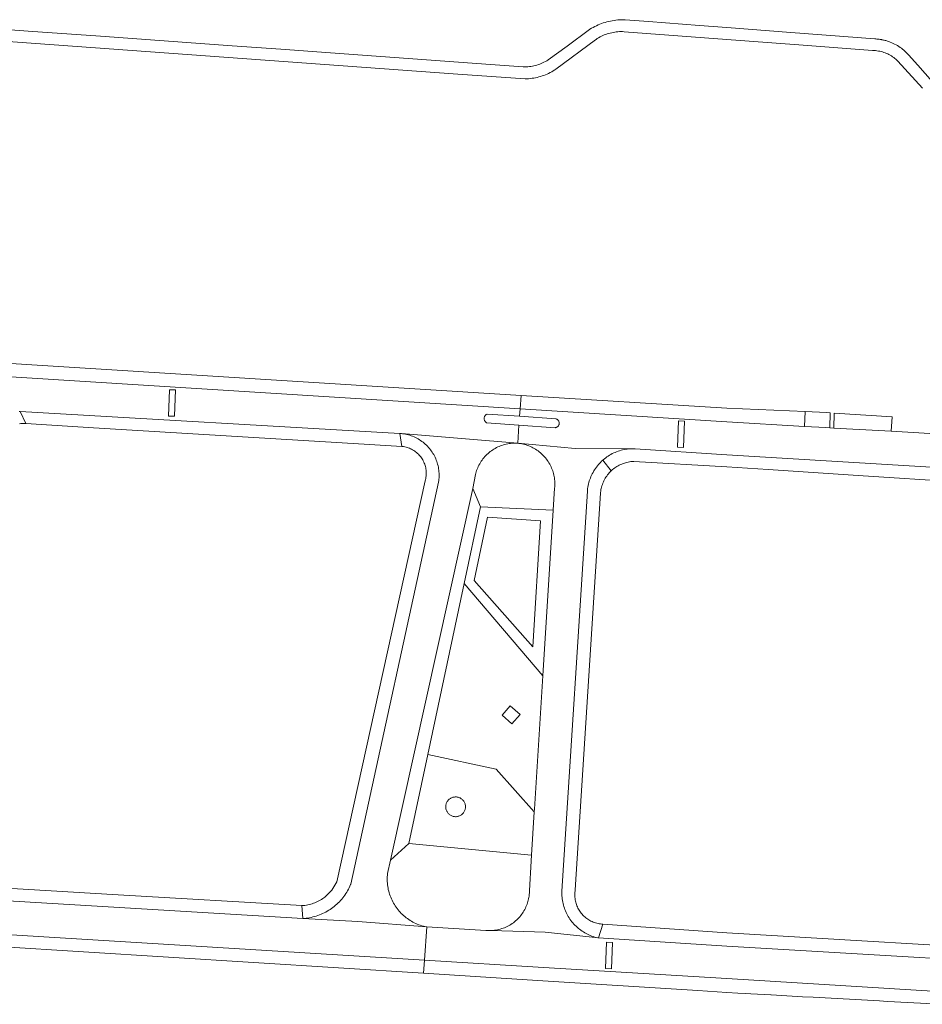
# Model space of a CAD drawing. Extents: x 146402 to 164798, y 455483 to 464134.
# Tile 370 of 575: x 157894 to 158029, y 461063 to 461210. Entities that reach past the tile are written whole.
import ezdxf

# ---------------------------------------------------------------- set-up
doc = ezdxf.new("R2010")
doc.units = 0
doc.header["$LTSCALE"] = 0.2
for name, color, linetype, lineweight in [('B-XX-VH-VERHARDING_BETONSTRAATSTEEN-GV', 252, 'CONTINUOUS', 18), ('B-XX-VH-VERHARDING_HOUTSNIPPERS-GV', 252, 'CONTINUOUS', 18), ('B-XX-VH-VERHARDING_STRAATBAKSTEEN-GV', 252, 'CONTINUOUS', 18), ('B-XX-VH-VERHARDING_TEGEL-GV', 252, 'CONTINUOUS', 18), ('B-XX-VH-VERHARDING_TEGEL_RUBBER-GV', 252, 'CONTINUOUS', 18)]:
    doc.layers.add(name, color=color, linetype=linetype, lineweight=lineweight)

msp = doc.modelspace()

# ---------------------------------------------------------------- linework, layer by layer
at = {"layer": 'B-XX-VH-VERHARDING_BETONSTRAATSTEEN-GV'}
for points in [[(157917.39, 461155.017), (157916.502, 461155.049), (157916.36, 461151.104), (157917.248, 461151.073)], [(157993.68, 461150.345), (157992.791, 461150.377), (157992.65, 461146.433), (157993.538, 461146.4)], [(157982.867, 461072.234), (157981.979, 461072.266), (157981.837, 461068.321), (157982.725, 461068.289)]]:
    msp.add_lwpolyline(points, close=True, dxfattribs=at)
at = {"layer": 'B-XX-VH-VERHARDING_HOUTSNIPPERS-GV'}
for points in [[(157972.115, 461135.434), (157964.172, 461135.955), (157962.159, 461126.476), (157970.949, 461116.547)], [(157969.036, 461106.371), (157967.561, 461107.69), (157966.344, 461106.309), (157967.819, 461104.99)]]:
    msp.add_lwpolyline(points, close=True, dxfattribs=at)
at = {"layer": 'B-XX-VH-VERHARDING_STRAATBAKSTEEN-GV'}
for points in [[(157893.962, 461151.813), (157894.128, 461151.805), (157951.016, 461148.505), (157951.199, 461148.491), (157951.251, 461148.486), (157960.852, 461147.69), (157968.721, 461147.038), (157968.846, 461149.75), (157964.006, 461150.089), (157963.942, 461150.134), (157963.883, 461150.185), (157963.83, 461150.241), (157963.783, 461150.302), (157963.742, 461150.369), (157963.709, 461150.439), (157963.683, 461150.512), (157963.664, 461150.587), (157963.654, 461150.664), (157963.651, 461150.741), (157963.657, 461150.819), (157963.67, 461150.895), (157963.691, 461150.97), (157963.72, 461151.042), (157963.756, 461151.11), (157963.799, 461151.175), (157963.848, 461151.235), (157963.903, 461151.289), (157963.964, 461151.338), (157964.029, 461151.38), (157964.098, 461151.415), (157968.96, 461151.074), (157969.035, 461152.171), (157809.198, 461162.209)], [(158033.72, 461148.309), (158024.655, 461148.825), (158016.045, 461149.315), (158015.435, 461149.349), (158014.878, 461149.381), (158011.684, 461149.562), (158000, 461150.226), (157969.035, 461152.171), (157968.96, 461151.074), (157974.376, 461150.695), (157974.38, 461150.694), (157974.451, 461150.674), (157974.519, 461150.646), (157974.583, 461150.611), (157974.643, 461150.569), (157974.699, 461150.521), (157974.748, 461150.467), (157974.792, 461150.408), (157974.829, 461150.345), (157974.859, 461150.278), (157974.881, 461150.208), (157974.896, 461150.136), (157974.902, 461150.063), (157974.901, 461149.99), (157974.892, 461149.917), (157974.874, 461149.846), (157974.85, 461149.777), (157974.817, 461149.711), (157974.778, 461149.649), (157974.733, 461149.592), (157974.681, 461149.54), (157974.624, 461149.494), (157974.562, 461149.454), (157974.497, 461149.422), (157974.428, 461149.396), (157974.357, 461149.379), (157974.284, 461149.369), (157968.846, 461149.75), (157968.721, 461147.038), (157977.279, 461146.246), (157985.742, 461146.218), (157985.79, 461146.219), (157986.025, 461146.222), (157986.259, 461146.216), (158000, 461145.301), (158045.578, 461142.547)], [(157878.875, 461074.202), (157954.69, 461069.578), (157955.038, 461074.556), (157944.708, 461075.356), (157936.469, 461075.815), (157880.573, 461079.187)]]:
    msp.add_lwpolyline(points, dxfattribs=at)
for points in [[(157916.36, 461151.104), (157916.502, 461155.049), (157917.39, 461155.017), (157917.248, 461151.073)], [(157992.65, 461146.433), (157992.791, 461150.377), (157993.68, 461150.345), (157993.538, 461146.4)], [(157960.852, 461147.69), (157951.251, 461148.486), (157951.422, 461148.466), (157951.644, 461148.433), (157951.865, 461148.392), (157952.084, 461148.344), (157952.301, 461148.288), (157952.516, 461148.223), (157952.728, 461148.152), (157952.938, 461148.073), (157953.145, 461147.986), (157953.349, 461147.892), (157953.549, 461147.791), (157953.746, 461147.683), (157953.938, 461147.568), (157954.126, 461147.446), (157954.31, 461147.317), (157954.489, 461147.182), (157954.663, 461147.041), (157954.832, 461146.894), (157954.996, 461146.74), (157955.154, 461146.581), (157955.306, 461146.416), (157955.453, 461146.246), (157955.593, 461146.071), (157955.727, 461145.891), (157955.854, 461145.707), (157955.975, 461145.518), (157956.089, 461145.324), (157956.196, 461145.127), (157956.295, 461144.926), (157956.388, 461144.722), (157956.473, 461144.514), (157956.551, 461144.304), (157956.621, 461144.091), (157956.684, 461143.876), (157956.739, 461143.658), (157956.786, 461143.439), (157956.825, 461143.218), (157956.856, 461142.996), (157956.88, 461142.773), (157956.895, 461142.549), (157956.903, 461142.325), (157956.902, 461142.101), (157956.894, 461141.877), (157956.877, 461141.653), (157956.852, 461141.43), (157956.82, 461141.208), (157943.654, 461080.951), (157943.639, 461080.913), (157943.536, 461080.677), (157943.426, 461080.444), (157943.309, 461080.214), (157943.185, 461079.989), (157943.054, 461079.767), (157942.917, 461079.549), (157942.772, 461079.336), (157942.621, 461079.128), (157942.464, 461078.924), (157942.3, 461078.725), (157942.13, 461078.531), (157941.955, 461078.343), (157941.773, 461078.16), (157941.586, 461077.983), (157941.394, 461077.812), (157941.196, 461077.647), (157940.993, 461077.488), (157940.786, 461077.335), (157940.573, 461077.189), (157940.357, 461077.05), (157940.136, 461076.917), (157939.911, 461076.792), (157939.682, 461076.673), (157939.45, 461076.562), (157939.214, 461076.458), (157938.976, 461076.361), (157938.734, 461076.271), (157938.49, 461076.19), (157938.243, 461076.115), (157937.994, 461076.049), (157937.744, 461075.99), (157937.491, 461075.94), (157937.237, 461075.896), (157936.982, 461075.861), (157936.726, 461075.834), (157936.469, 461075.815), (157944.708, 461075.356), (157955.038, 461074.556), (157955.011, 461074.561), (157954.775, 461074.612), (157954.54, 461074.67), (157954.308, 461074.736), (157954.078, 461074.81), (157953.85, 461074.892), (157953.625, 461074.981), (157953.403, 461075.077), (157953.185, 461075.181), (157952.97, 461075.291), (157952.759, 461075.409), (157952.552, 461075.534), (157952.349, 461075.665), (157952.151, 461075.803), (157951.957, 461075.948), (157951.768, 461076.099), (157951.584, 461076.256), (157951.406, 461076.419), (157951.233, 461076.588), (157951.066, 461076.763), (157950.904, 461076.943), (157950.749, 461077.128), (157950.6, 461077.318), (157950.457, 461077.513), (157950.321, 461077.713), (157950.192, 461077.917), (157950.069, 461078.125), (157949.953, 461078.338), (157949.845, 461078.554), (157949.743, 461078.773), (157949.649, 461078.996), (157949.562, 461079.221), (157949.483, 461079.45), (157949.411, 461079.681), (157949.347, 461079.914), (157949.291, 461080.149), (157949.243, 461080.386), (157949.202, 461080.624), (157949.17, 461080.863), (157949.145, 461081.104), (157949.128, 461081.345), (157949.12, 461081.587), (157949.119, 461081.828), (157949.126, 461082.07), (157949.142, 461082.311), (157949.165, 461082.552), (157949.61, 461084.566), (157961.951, 461140.247), (157962.344, 461142.36), (157962.388, 461142.531), (157962.45, 461142.744), (157962.52, 461142.954), (157962.597, 461143.162), (157962.682, 461143.366), (157962.774, 461143.568), (157962.873, 461143.766), (157962.98, 461143.96), (157963.093, 461144.15), (157963.213, 461144.337), (157963.34, 461144.518), (157963.473, 461144.695), (157963.613, 461144.867), (157963.758, 461145.034), (157963.91, 461145.196), (157964.067, 461145.352), (157964.23, 461145.502), (157964.398, 461145.646), (157964.571, 461145.784), (157964.75, 461145.916), (157964.932, 461146.041), (157965.12, 461146.159), (157965.311, 461146.271), (157965.506, 461146.376), (157965.705, 461146.473), (157965.907, 461146.563), (157966.113, 461146.646), (157966.321, 461146.722), (157966.532, 461146.79), (157966.745, 461146.85), (157966.96, 461146.902), (157967.177, 461146.947), (157967.396, 461146.984), (157967.615, 461147.013), (157967.836, 461147.034), (157968.057, 461147.047), (157968.278, 461147.052), (157968.5, 461147.049), (157968.721, 461147.038)], [(157977.279, 461146.246), (157968.721, 461147.038), (157968.87, 461147.021), (157969.089, 461146.99), (157969.308, 461146.95), (157969.524, 461146.903), (157969.739, 461146.848), (157969.951, 461146.786), (157970.161, 461146.715), (157970.369, 461146.637), (157970.573, 461146.552), (157970.774, 461146.459), (157970.972, 461146.36), (157971.166, 461146.253), (157971.356, 461146.139), (157971.542, 461146.018), (157971.723, 461145.891), (157971.9, 461145.757), (157972.072, 461145.617), (157972.238, 461145.471), (157972.399, 461145.319), (157972.555, 461145.161), (157972.705, 461144.998), (157972.848, 461144.83), (157972.986, 461144.656), (157973.117, 461144.477), (157973.242, 461144.294), (157973.36, 461144.107), (157973.471, 461143.915), (157973.575, 461143.72), (157973.672, 461143.521), (157973.762, 461143.318), (157973.845, 461143.112), (157973.92, 461142.904), (157973.987, 461142.693), (157974.047, 461142.479), (157974.098, 461142.264), (157974.143, 461142.047), (157974.179, 461141.828), (157974.207, 461141.609), (157974.228, 461141.388), (157974.24, 461141.167), (157974.245, 461140.945), (157974.241, 461140.724), (157974.229, 461140.503), (157974.21, 461140.282), (157974.004, 461137.012), (157972.449, 461112.203), (157971.195, 461092.193), (157971.17, 461091.802), (157970.763, 461085.303), (157970.377, 461079.129), (157970.358, 461079.009), (157970.319, 461078.794), (157970.271, 461078.581), (157970.216, 461078.37), (157970.153, 461078.161), (157970.083, 461077.954), (157970.005, 461077.75), (157969.919, 461077.549), (157969.826, 461077.352), (157969.726, 461077.157), (157969.619, 461076.967), (157969.505, 461076.781), (157969.385, 461076.599), (157969.258, 461076.421), (157969.124, 461076.249), (157968.984, 461076.081), (157968.838, 461075.918), (157968.686, 461075.761), (157968.529, 461075.61), (157968.366, 461075.464), (157968.198, 461075.325), (157968.025, 461075.192), (157967.847, 461075.065), (157967.665, 461074.945), (157967.478, 461074.832), (157967.287, 461074.725), (157967.093, 461074.626), (157966.895, 461074.534), (157966.694, 461074.449), (157966.49, 461074.371), (157966.283, 461074.301), (157966.073, 461074.239), (157965.862, 461074.184), (157965.649, 461074.137), (157965.434, 461074.098), (157965.218, 461074.067), (157965, 461074.044), (157964.783, 461074.029), (157964.713, 461074.026), (157972.802, 461073.799), (157980.805, 461072.909), (157980.679, 461072.935), (157980.451, 461072.988), (157980.226, 461073.049), (157980.003, 461073.118), (157979.782, 461073.194), (157979.564, 461073.278), (157979.349, 461073.369), (157979.138, 461073.467), (157978.929, 461073.573), (157978.725, 461073.686), (157978.524, 461073.805), (157978.328, 461073.932), (157978.136, 461074.065), (157977.949, 461074.205), (157977.767, 461074.35), (157977.59, 461074.503), (157977.418, 461074.661), (157977.251, 461074.824), (157977.091, 461074.994), (157976.936, 461075.169), (157976.788, 461075.349), (157976.645, 461075.534), (157976.509, 461075.724), (157976.38, 461075.918), (157976.257, 461076.117), (157976.141, 461076.32), (157976.033, 461076.526), (157975.931, 461076.736), (157975.837, 461076.95), (157975.75, 461077.167), (157975.67, 461077.386), (157975.598, 461077.608), (157975.534, 461077.833), (157975.477, 461078.059), (157975.429, 461078.288), (157975.388, 461078.518), (157975.355, 461078.749), (157975.33, 461078.981), (157975.312, 461079.214), (157975.303, 461079.447), (157975.302, 461079.681), (157975.309, 461079.914), (157979.126, 461139.866), (157979.138, 461140.005), (157979.164, 461140.238), (157979.198, 461140.47), (157979.241, 461140.701), (157979.291, 461140.929), (157979.348, 461141.157), (157979.414, 461141.382), (157979.487, 461141.605), (157979.568, 461141.825), (157979.656, 461142.042), (157979.751, 461142.256), (157979.854, 461142.467), (157979.964, 461142.674), (157980.081, 461142.877), (157980.205, 461143.076), (157980.335, 461143.271), (157980.472, 461143.461), (157980.616, 461143.647), (157980.765, 461143.827), (157980.921, 461144.003), (157981.083, 461144.172), (157981.25, 461144.337), (157981.423, 461144.495), (157981.501, 461144.563), (157981.681, 461144.712), (157981.866, 461144.856), (157982.056, 461144.993), (157982.251, 461145.123), (157982.45, 461145.247), (157982.653, 461145.364), (157982.861, 461145.474), (157983.071, 461145.577), (157983.285, 461145.672), (157983.503, 461145.76), (157983.723, 461145.841), (157983.946, 461145.914), (157984.171, 461145.98), (157984.398, 461146.038), (157984.627, 461146.088), (157984.857, 461146.13), (157985.089, 461146.164), (157985.322, 461146.19), (157985.556, 461146.209), (157985.742, 461146.218)], [(157963.126, 461137.527), (157961.951, 461140.247), (157949.61, 461084.566), (157952.345, 461087.043), (157955.195, 461100.384), (157955.901, 461103.691), (157960.669, 461126.017)], [(157963.91, 461074.048), (157955.038, 461074.556), (157954.69, 461069.578), (157972.558, 461068.488), (158000, 461066.814), (158059.215, 461063.201), (158059.358, 461065.626), (158059.507, 461068.163), (158000, 461071.661), (157980.805, 461072.909), (157972.802, 461073.799), (157964.713, 461074.026), (157964.564, 461074.022), (157964.346, 461074.022), (157964.128, 461074.031)], [(157981.837, 461068.321), (157981.979, 461072.266), (157982.867, 461072.234), (157982.725, 461068.289)]]:
    msp.add_lwpolyline(points, close=True, dxfattribs=at)
at = {"layer": 'B-XX-VH-VERHARDING_TEGEL-GV'}
for points in [[(158031.572, 461200.355), (158028.629, 461203.673), (158027.232, 461205.248), (158027.071, 461205.423), (158026.903, 461205.593), (158026.731, 461205.756), (158026.552, 461205.915), (158026.369, 461206.066), (158026.181, 461206.212), (158025.988, 461206.351), (158025.79, 461206.484), (158025.588, 461206.61), (158025.381, 461206.729), (158025.171, 461206.841), (158024.958, 461206.946), (158024.74, 461207.044), (158024.52, 461207.134), (158024.297, 461207.217), (158024.098, 461207.284), (158023.977, 461207.322), (158023.854, 461207.357), (158023.731, 461207.391), (158023.608, 461207.422), (158023.484, 461207.451), (158023.36, 461207.477), (158023.235, 461207.502), (158023.176, 461207.512), (158023.109, 461207.524), (158022.984, 461207.544), (158022.858, 461207.562), (158022.731, 461207.577), (158022.605, 461207.59), (158022.478, 461207.601), (158022.351, 461207.61), (158022.224, 461207.616), (158009.625, 461208.595), (158000, 461209.343), (157995.902, 461209.653), (157988.275, 461210.231), (157984.768, 461210.496), (157984.491, 461210.499), (157984.215, 461210.494), (157983.939, 461210.481), (157983.663, 461210.46), (157983.388, 461210.431), (157983.114, 461210.394), (157982.841, 461210.349), (157982.569, 461210.296), (157982.299, 461210.235), (157982.032, 461210.167), (157981.766, 461210.091), (157981.502, 461210.007), (157981.241, 461209.916), (157980.983, 461209.817), (157980.727, 461209.71), (157980.475, 461209.597), (157980.226, 461209.476), (157979.981, 461209.348), (157979.74, 461209.213), (157979.503, 461209.071), (157979.445, 461209.035), (157976.08, 461206.557), (157973.232, 461204.46), (157973.219, 461204.452), (157973.024, 461204.332), (157972.824, 461204.219), (157972.62, 461204.113), (157972.413, 461204.015), (157972.203, 461203.923), (157971.989, 461203.839), (157971.773, 461203.763), (157971.554, 461203.694), (157971.333, 461203.632), (157971.11, 461203.579), (157970.885, 461203.533), (157970.659, 461203.495), (157970.431, 461203.465), (157970.203, 461203.443), (157969.974, 461203.429), (157969.744, 461203.423), (157969.515, 461203.425), (157964.605, 461203.781), (157940.63, 461205.517), (157933.157, 461206.058), (157925.909, 461206.583), (157906.136, 461208.016), (157895.294, 461208.801), (157877.182, 461210.113)], [(157858.577, 461209.679), (157959.709, 461202.361), (157969.787, 461201.632), (157970.047, 461201.64), (157970.308, 461201.656), (157970.567, 461201.681), (157970.826, 461201.713), (157971.084, 461201.753), (157971.34, 461201.801), (157971.594, 461201.856), (157971.847, 461201.92), (157972.098, 461201.991), (157972.346, 461202.07), (157972.592, 461202.156), (157972.835, 461202.251), (157973.076, 461202.352), (157973.313, 461202.461), (157973.546, 461202.577), (157973.776, 461202.7), (157974.002, 461202.83), (157974.223, 461202.967), (157974.411, 461203.09), (157980.347, 461207.499), (157980.416, 461207.546), (157980.612, 461207.674), (157980.813, 461207.794), (157981.017, 461207.908), (157981.225, 461208.015), (157981.436, 461208.114), (157981.651, 461208.207), (157981.869, 461208.291), (157982.09, 461208.369), (157982.313, 461208.438), (157982.538, 461208.5), (157982.766, 461208.554), (157982.995, 461208.601), (157983.225, 461208.639), (157983.457, 461208.67), (157983.69, 461208.693), (157983.923, 461208.708), (157984.157, 461208.714), (157984.39, 461208.713), (157984.624, 461208.704), (158000, 461207.544), (158011.471, 461206.674), (158021.828, 461205.888), (158021.895, 461205.887), (158022.105, 461205.879), (158022.314, 461205.863), (158022.523, 461205.839), (158022.73, 461205.807), (158022.937, 461205.768), (158023.141, 461205.72), (158023.344, 461205.665), (158023.544, 461205.602), (158023.742, 461205.531), (158023.937, 461205.453), (158024.129, 461205.368), (158024.317, 461205.275), (158024.502, 461205.175), (158024.683, 461205.068), (158024.859, 461204.955), (158025.032, 461204.835), (158025.199, 461204.708), (158025.362, 461204.575), (158025.519, 461204.436), (158025.671, 461204.291), (158029.352, 461200.216)], [(157894.022, 461149.957), (157894.213, 461149.977), (157894.404, 461149.989), (157894.595, 461149.993), (157894.787, 461149.989), (157894.978, 461149.977), (157894.128, 461151.805), (157893.962, 461151.813)], [(158045.578, 461142.547), (158000, 461145.301), (157986.259, 461146.216), (157986.025, 461146.222), (157985.79, 461146.219), (157985.742, 461146.218), (157985.556, 461146.209), (157985.322, 461146.19), (157985.089, 461146.164), (157984.857, 461146.13), (157984.627, 461146.088), (157984.398, 461146.038), (157984.171, 461145.98), (157983.946, 461145.914), (157983.723, 461145.841), (157983.503, 461145.76), (157983.285, 461145.672), (157983.071, 461145.577), (157982.861, 461145.474), (157982.653, 461145.364), (157982.45, 461145.247), (157982.251, 461145.123), (157982.056, 461144.993), (157981.866, 461144.856), (157981.681, 461144.712), (157981.501, 461144.563), (157981.423, 461144.495), (157982.684, 461142.892), (157982.741, 461142.946), (157982.894, 461143.08), (157983.052, 461143.209), (157983.214, 461143.332), (157983.381, 461143.447), (157983.553, 461143.557), (157983.729, 461143.659), (157983.909, 461143.755), (157984.092, 461143.843), (157984.279, 461143.924), (157984.469, 461143.997), (157984.661, 461144.064), (157984.856, 461144.122), (157985.053, 461144.173), (157985.252, 461144.216), (157985.453, 461144.251), (157985.654, 461144.278), (157985.857, 461144.298), (157986.06, 461144.309), (158000, 461143.512), (158006.192, 461143.117), (158019.706, 461142.194), (158035.121, 461141.225)], [(158048.939, 461070.802), (158000, 461073.694), (157981.449, 461074.978), (157980.805, 461072.909), (158000, 461071.661), (158059.507, 461068.163)], [(158059.215, 461063.201), (158000, 461066.814), (157972.558, 461068.488), (157954.69, 461069.578), (157954.553, 461067.622), (157972.466, 461066.499), (157995.656, 461065.045), (158000, 461064.76), (158001.689, 461064.649), (158002.887, 461064.582), (158003.631, 461064.541), (158006.594, 461064.376), (158006.668, 461064.372), (158011.354, 461064.111), (158012.955, 461064.022), (158022.925, 461063.468), (158024.124, 461063.401), (158025.129, 461063.345), (158031.918, 461062.967)]]:
    msp.add_lwpolyline(points, dxfattribs=at)
for points in [[(157821.937, 461163.396), (157809.322, 461164.181), (157809.198, 461162.209), (157969.035, 461152.171), (157969.175, 461154.208), (157836.889, 461162.465)], [(158000, 461152.284), (157969.175, 461154.208), (157969.035, 461152.171), (158000, 461150.226), (158011.684, 461149.562), (158011.75, 461151.777)], [(157951.016, 461148.505), (157894.128, 461151.805), (157894.978, 461149.977), (157905.125, 461149.362), (157945.663, 461146.905), (157951.319, 461146.562)], [(158014.98, 461151.637), (158011.75, 461151.777), (158011.684, 461149.562), (158014.878, 461149.381), (158015.435, 461149.349), (158015.492, 461151.603)], [(158024.803, 461150.982), (158016.112, 461151.562), (158016.045, 461149.315), (158024.655, 461148.825)], [(157951.199, 461148.491), (157951.016, 461148.505), (157951.319, 461146.562), (157951.411, 461146.552), (157951.589, 461146.527), (157951.766, 461146.493), (157951.941, 461146.452), (157952.114, 461146.403), (157952.285, 461146.346), (157952.453, 461146.282), (157952.618, 461146.211), (157952.78, 461146.132), (157952.938, 461146.046), (157953.092, 461145.953), (157953.242, 461145.853), (157953.387, 461145.747), (157953.528, 461145.635), (157953.663, 461145.516), (157953.793, 461145.391), (157953.917, 461145.261), (157954.035, 461145.126), (157954.147, 461144.985), (157954.253, 461144.839), (157954.352, 461144.689), (157954.445, 461144.535), (157954.53, 461144.376), (157954.609, 461144.214), (157954.68, 461144.049), (157954.743, 461143.881), (157954.799, 461143.71), (157954.848, 461143.537), (157954.889, 461143.361), (157954.921, 461143.184), (157954.946, 461143.006), (157954.963, 461142.827), (157954.973, 461142.647), (157954.974, 461142.468), (157954.967, 461142.288), (157954.952, 461142.108), (157954.929, 461141.93), (157954.898, 461141.753), (157954.859, 461141.577), (157954.813, 461141.403), (157941.595, 461081.333), (157940.82, 461080.07), (157939.766, 461079.029), (157939.643, 461078.937), (157939.462, 461078.809), (157939.277, 461078.687), (157939.087, 461078.573), (157938.894, 461078.465), (157938.696, 461078.365), (157938.495, 461078.271), (157938.291, 461078.185), (157938.084, 461078.106), (157937.874, 461078.035), (157937.661, 461077.972), (157937.447, 461077.916), (157937.231, 461077.868), (157937.012, 461077.828), (157936.793, 461077.796), (157936.573, 461077.771), (157936.352, 461077.755), (157936.469, 461075.815), (157936.726, 461075.834), (157936.982, 461075.861), (157937.237, 461075.896), (157937.491, 461075.94), (157937.744, 461075.99), (157937.994, 461076.049), (157938.243, 461076.115), (157938.49, 461076.19), (157938.734, 461076.271), (157938.976, 461076.361), (157939.214, 461076.458), (157939.45, 461076.562), (157939.682, 461076.673), (157939.911, 461076.792), (157940.136, 461076.917), (157940.357, 461077.05), (157940.573, 461077.189), (157940.786, 461077.335), (157940.993, 461077.488), (157941.196, 461077.647), (157941.394, 461077.812), (157941.586, 461077.983), (157941.773, 461078.16), (157941.955, 461078.343), (157942.13, 461078.531), (157942.3, 461078.725), (157942.464, 461078.924), (157942.621, 461079.128), (157942.772, 461079.336), (157942.917, 461079.549), (157943.054, 461079.767), (157943.185, 461079.989), (157943.309, 461080.214), (157943.426, 461080.444), (157943.536, 461080.677), (157943.639, 461080.913), (157943.654, 461080.951), (157956.82, 461141.208), (157956.852, 461141.43), (157956.877, 461141.653), (157956.894, 461141.877), (157956.902, 461142.101), (157956.903, 461142.325), (157956.895, 461142.549), (157956.88, 461142.773), (157956.856, 461142.996), (157956.825, 461143.218), (157956.786, 461143.439), (157956.739, 461143.658), (157956.684, 461143.876), (157956.621, 461144.091), (157956.551, 461144.304), (157956.473, 461144.514), (157956.388, 461144.722), (157956.295, 461144.926), (157956.196, 461145.127), (157956.089, 461145.324), (157955.975, 461145.518), (157955.854, 461145.707), (157955.727, 461145.891), (157955.593, 461146.071), (157955.453, 461146.246), (157955.306, 461146.416), (157955.154, 461146.581), (157954.996, 461146.74), (157954.832, 461146.894), (157954.663, 461147.041), (157954.489, 461147.182), (157954.31, 461147.317), (157954.126, 461147.446), (157953.938, 461147.568), (157953.746, 461147.683), (157953.549, 461147.791), (157953.349, 461147.892), (157953.145, 461147.986), (157952.938, 461148.073), (157952.728, 461148.152), (157952.516, 461148.223), (157952.301, 461148.288), (157952.084, 461148.344), (157951.865, 461148.392), (157951.644, 461148.433), (157951.422, 461148.466), (157951.251, 461148.486)], [(157982.684, 461142.892), (157981.423, 461144.495), (157981.25, 461144.337), (157981.083, 461144.172), (157980.921, 461144.003), (157980.765, 461143.827), (157980.616, 461143.647), (157980.472, 461143.461), (157980.335, 461143.271), (157980.205, 461143.076), (157980.081, 461142.877), (157979.964, 461142.674), (157979.854, 461142.467), (157979.751, 461142.256), (157979.656, 461142.042), (157979.568, 461141.825), (157979.487, 461141.605), (157979.414, 461141.382), (157979.348, 461141.157), (157979.291, 461140.929), (157979.241, 461140.701), (157979.198, 461140.47), (157979.164, 461140.238), (157979.138, 461140.005), (157979.126, 461139.866), (157975.309, 461079.914), (157975.302, 461079.681), (157975.303, 461079.447), (157975.312, 461079.214), (157975.33, 461078.981), (157975.355, 461078.749), (157975.388, 461078.518), (157975.429, 461078.288), (157975.477, 461078.059), (157975.534, 461077.833), (157975.598, 461077.608), (157975.67, 461077.386), (157975.75, 461077.167), (157975.837, 461076.95), (157975.931, 461076.736), (157976.033, 461076.526), (157976.141, 461076.32), (157976.257, 461076.117), (157976.38, 461075.918), (157976.509, 461075.724), (157976.645, 461075.534), (157976.788, 461075.349), (157976.936, 461075.169), (157977.091, 461074.994), (157977.251, 461074.824), (157977.418, 461074.661), (157977.59, 461074.503), (157977.767, 461074.35), (157977.949, 461074.205), (157978.136, 461074.065), (157978.328, 461073.932), (157978.524, 461073.805), (157978.725, 461073.686), (157978.929, 461073.573), (157979.138, 461073.467), (157979.349, 461073.369), (157979.564, 461073.278), (157979.782, 461073.194), (157980.003, 461073.118), (157980.226, 461073.049), (157980.451, 461072.988), (157980.679, 461072.935), (157980.805, 461072.909), (157981.449, 461074.978), (157981.275, 461074.988), (157981.089, 461075.007), (157980.903, 461075.034), (157980.719, 461075.069), (157980.537, 461075.111), (157980.356, 461075.161), (157980.178, 461075.219), (157980.003, 461075.284), (157979.83, 461075.357), (157979.661, 461075.437), (157979.496, 461075.525), (157979.334, 461075.619), (157979.176, 461075.72), (157979.023, 461075.828), (157978.875, 461075.942), (157978.731, 461076.063), (157978.593, 461076.189), (157978.461, 461076.321), (157978.334, 461076.459), (157978.213, 461076.602), (157978.098, 461076.75), (157977.99, 461076.903), (157977.889, 461077.06), (157977.794, 461077.222), (157977.706, 461077.387), (157977.626, 461077.556), (157977.552, 461077.729), (157977.486, 461077.904), (157977.428, 461078.082), (157977.378, 461078.262), (157977.335, 461078.444), (157977.299, 461078.628), (157977.272, 461078.813), (157977.253, 461079), (157977.242, 461079.187), (157977.238, 461079.374), (157977.243, 461079.561), (157977.256, 461079.748), (157977.276, 461079.934), (157977.305, 461080.119), (157981.086, 461139.569), (157981.096, 461139.677), (157981.122, 461139.879), (157981.155, 461140.08), (157981.196, 461140.279), (157981.245, 461140.476), (157981.301, 461140.672), (157981.365, 461140.865), (157981.437, 461141.055), (157981.516, 461141.242), (157981.603, 461141.426), (157981.696, 461141.607), (157981.797, 461141.784), (157981.905, 461141.956), (157982.019, 461142.125), (157982.139, 461142.288), (157982.267, 461142.447), (157982.4, 461142.601), (157982.539, 461142.749)], [(157974.004, 461137.012), (157963.126, 461137.527), (157960.669, 461126.017), (157972.449, 461112.203)], [(157962.159, 461126.476), (157964.172, 461135.955), (157972.115, 461135.434), (157970.949, 461116.547)], [(157965.463, 461098.217), (157955.195, 461100.384), (157952.345, 461087.043), (157970.763, 461085.303), (157971.17, 461091.802)], [(157959.304, 461094.038), (157959.413, 461094.04), (157959.521, 461094.033), (157959.629, 461094.018), (157959.735, 461093.995), (157959.84, 461093.964), (157959.942, 461093.926), (157960.041, 461093.881), (157960.136, 461093.828), (157960.227, 461093.769), (157960.313, 461093.703), (157960.395, 461093.631), (157960.471, 461093.553), (157960.541, 461093.469), (157960.604, 461093.381), (157960.661, 461093.288), (157960.711, 461093.192), (157960.754, 461093.092), (157960.79, 461092.989), (157960.817, 461092.884), (157960.837, 461092.777), (157960.849, 461092.669), (157960.853, 461092.56), (157960.851, 461092.481), (157960.841, 461092.372), (157960.823, 461092.265), (157960.798, 461092.159), (157960.764, 461092.056), (157960.724, 461091.955), (157960.676, 461091.857), (157960.62, 461091.764), (157960.559, 461091.674), (157960.49, 461091.589), (157960.416, 461091.51), (157960.336, 461091.436), (157960.251, 461091.369), (157960.161, 461091.307), (157960.067, 461091.253), (157959.969, 461091.205), (157959.868, 461091.165), (157959.764, 461091.133), (157959.658, 461091.108), (157959.551, 461091.091), (157959.442, 461091.082), (157959.333, 461091.08), (157959.225, 461091.087), (157959.117, 461091.102), (157959.011, 461091.125), (157958.906, 461091.155), (157958.804, 461091.194), (157958.705, 461091.239), (157958.61, 461091.292), (157958.519, 461091.351), (157958.433, 461091.417), (157958.351, 461091.489), (157958.275, 461091.567), (157958.205, 461091.651), (157958.142, 461091.739), (157958.085, 461091.832), (157958.035, 461091.928), (157957.992, 461092.028), (157957.957, 461092.131), (157957.929, 461092.236), (157957.909, 461092.343), (157957.897, 461092.451), (157957.893, 461092.56), (157957.895, 461092.639), (157957.905, 461092.747), (157957.923, 461092.855), (157957.948, 461092.961), (157957.981, 461093.064), (157958.022, 461093.165), (157958.07, 461093.263), (157958.126, 461093.356), (157958.187, 461093.446), (157958.256, 461093.531), (157958.33, 461093.61), (157958.41, 461093.684), (157958.495, 461093.751), (157958.585, 461093.813), (157958.679, 461093.867), (157958.777, 461093.915), (157958.878, 461093.955), (157958.982, 461093.987), (157959.088, 461094.012), (157959.195, 461094.029)], [(157908.822, 461079.376), (157880.293, 461081.055), (157880.573, 461079.187), (157936.469, 461075.815), (157936.352, 461077.755)], [(157954.69, 461069.578), (157878.875, 461074.202), (157878.095, 461072.415), (157954.553, 461067.622)]]:
    msp.add_lwpolyline(points, close=True, dxfattribs=at)
at = {"layer": 'B-XX-VH-VERHARDING_TEGEL_RUBBER-GV'}
msp.add_lwpolyline([(157959.521, 461094.033), (157959.413, 461094.04), (157959.304, 461094.038), (157959.195, 461094.029), (157959.088, 461094.012), (157958.982, 461093.987), (157958.878, 461093.955), (157958.777, 461093.915), (157958.679, 461093.867), (157958.585, 461093.813), (157958.495, 461093.751), (157958.41, 461093.684), (157958.33, 461093.61), (157958.256, 461093.531), (157958.187, 461093.446), (157958.126, 461093.356), (157958.07, 461093.263), (157958.022, 461093.165), (157957.981, 461093.064), (157957.948, 461092.961), (157957.923, 461092.855), (157957.905, 461092.747), (157957.895, 461092.639), (157957.893, 461092.56), (157957.897, 461092.451), (157957.909, 461092.343), (157957.929, 461092.236), (157957.957, 461092.131), (157957.992, 461092.028), (157958.035, 461091.928), (157958.085, 461091.832), (157958.142, 461091.739), (157958.205, 461091.651), (157958.275, 461091.567), (157958.351, 461091.489), (157958.433, 461091.417), (157958.519, 461091.351), (157958.61, 461091.292), (157958.705, 461091.239), (157958.804, 461091.194), (157958.906, 461091.155), (157959.011, 461091.125), (157959.117, 461091.102), (157959.225, 461091.087), (157959.333, 461091.08), (157959.442, 461091.082), (157959.551, 461091.091), (157959.658, 461091.108), (157959.764, 461091.133), (157959.868, 461091.165), (157959.969, 461091.205), (157960.067, 461091.253), (157960.161, 461091.307), (157960.251, 461091.369), (157960.336, 461091.436), (157960.416, 461091.51), (157960.49, 461091.589), (157960.559, 461091.674), (157960.62, 461091.764), (157960.676, 461091.857), (157960.724, 461091.955), (157960.764, 461092.056), (157960.798, 461092.159), (157960.823, 461092.265), (157960.841, 461092.372), (157960.851, 461092.481), (157960.853, 461092.56), (157960.849, 461092.669), (157960.837, 461092.777), (157960.817, 461092.884), (157960.79, 461092.989), (157960.754, 461093.092), (157960.711, 461093.192), (157960.661, 461093.288), (157960.604, 461093.381), (157960.541, 461093.469), (157960.471, 461093.553), (157960.395, 461093.631), (157960.313, 461093.703), (157960.227, 461093.769), (157960.136, 461093.828), (157960.041, 461093.881), (157959.942, 461093.926), (157959.84, 461093.964), (157959.735, 461093.995), (157959.629, 461094.018)], close=True, dxfattribs=at)

doc.saveas('drawing.dxf')
